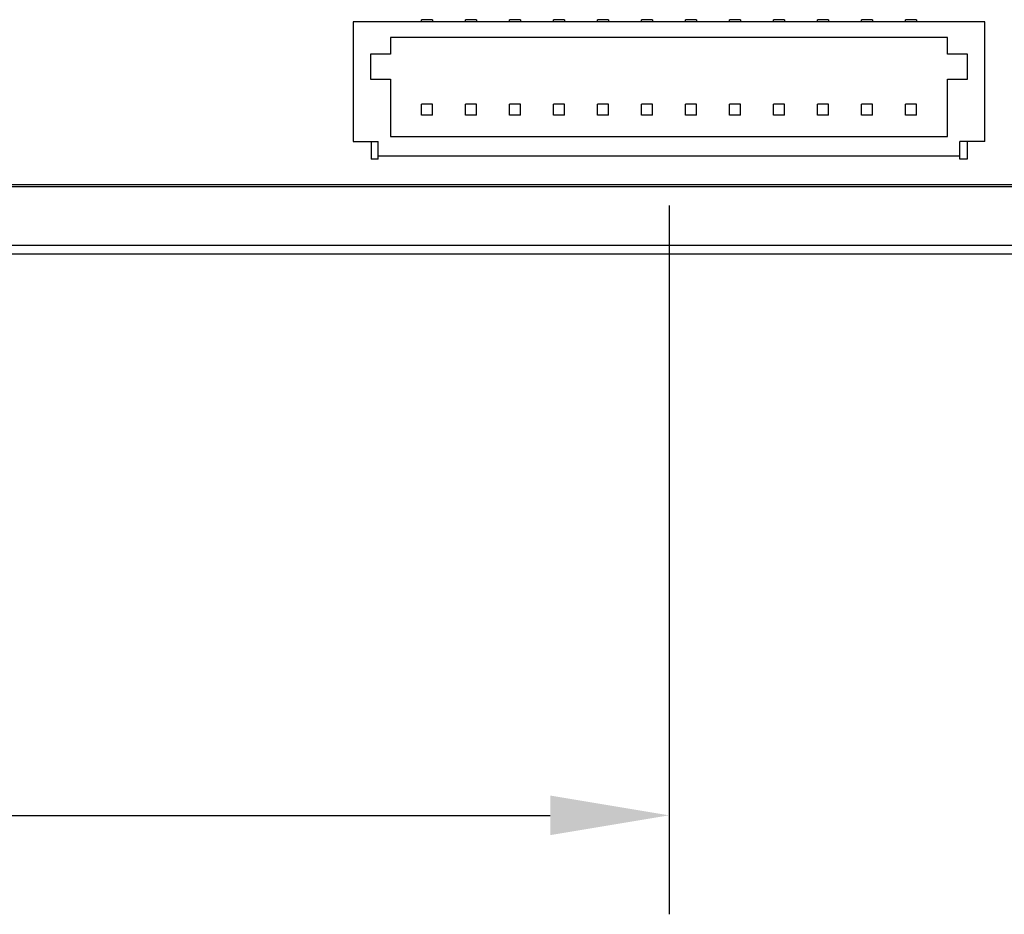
# Model space of a CAD drawing. Header units: millimetres. Extents: x 42 to 554, y 166 to 335.
# Tile 291 of 410: x 452 to 474, y 173 to 193. Entities that reach past the tile are written whole.
import ezdxf

# ---------------------------------------------------------------- set-up
doc = ezdxf.new("R2010")
doc.units = ezdxf.units.MM
doc.header["$LTSCALE"] = 30.734
doc.header["$PDMODE"] = 3
doc.header["$PDSIZE"] = 0.3125
doc.layers.get('0').update_dxf_attribs({"linetype": 'CONTINUOUS'})
doc.layers.get('Defpoints').update_dxf_attribs({"linetype": 'CONTINUOUS'})
doc.layers.add('Dim', color=6, linetype='CONTINUOUS', lineweight=13)
doc.styles.get("Standard").update_dxf_attribs({"font": 'txt', "width": 0.8})
doc.dimstyles.new('ISO-25_WS', dxfattribs={"dimscale": 1.8, "dimtxt": 2.5, "dimasz": 1.5, "dimexe": 1.25, "dimexo": 0.625, "dimtad": 1, "dimdsep": 46, "dimtxsty": 'Standard', "dimcen": 2.5, "dimadec": 0, "dimazin": 0, "dimtfac": 1, "dimtmove": 0, "dimatfit": 3, "dimfxl": 1, "dimtolj": 1, "dimtzin": 0, "dimarcsym": 0})

# ---------------------------------------------------------------- blocks, each defined once
blk = doc.blocks.new('*D37')
at = {"layer": 'Defpoints', "color": 0}
for p in [(389.419, 190.364), (466.419, 190.364), (466.419, 175.373)]:
    blk.add_point(p, dxfattribs=at)
at = {"layer": 'Dim', "color": 0, "lineweight": -2}
for p, q in [((389.419, 189.239), (389.419, 173.123)), ((466.419, 189.239), (466.419, 173.123)), ((392.119, 175.373), (463.719, 175.373))]:
    blk.add_line(p, q, dxfattribs=at)
at = {"layer": 'Dim', "color": 0}
for points in [[(392.119, 175.823), (392.119, 174.923), (389.419, 175.373)], [(463.719, 174.923), (463.719, 175.823), (466.419, 175.373)]]:
    blk.add_solid(points, dxfattribs=at)
at = {"layer": 'Dim', "color": 0, "insert": (427.919, 178.748), "char_height": 4.5, "attachment_point": 5}
blk.add_mtext('\\A1;77', dxfattribs=at)

msp = doc.modelspace()

# ---------------------------------------------------------------- linework, layer by layer
at = {"linetype": 'Continuous'}
for p, q in [((473.594, 193.414), (459.244, 193.414)), ((459.244, 193.414), (459.244, 190.689)), ((461.044, 193.46), (460.794, 193.46)), ((460.794, 193.414), (460.794, 193.46)), ((461.044, 193.46), (461.044, 193.414)), ((462.044, 193.46), (461.794, 193.46)), ((461.794, 193.414), (461.794, 193.46)), ((462.044, 193.46), (462.044, 193.414)), ((463.044, 193.46), (462.794, 193.46)), ((462.794, 193.414), (462.794, 193.46)), ((463.044, 193.46), (463.044, 193.414)), ((464.044, 193.46), (463.794, 193.46)), ((463.794, 193.414), (463.794, 193.46)), ((464.044, 193.46), (464.044, 193.414)), ((465.044, 193.46), (464.794, 193.46)), ((464.794, 193.414), (464.794, 193.46)), ((465.044, 193.46), (465.044, 193.414)), ((466.044, 193.46), (465.794, 193.46)), ((465.794, 193.414), (465.794, 193.46)), ((466.044, 193.46), (466.044, 193.414)), ((467.044, 193.46), (466.794, 193.46)), ((466.794, 193.414), (466.794, 193.46)), ((467.044, 193.46), (467.044, 193.414)), ((468.044, 193.46), (467.794, 193.46)), ((467.794, 193.414), (467.794, 193.46)), ((468.044, 193.46), (468.044, 193.414)), ((469.044, 193.46), (468.794, 193.46)), ((468.794, 193.414), (468.794, 193.46)), ((469.044, 193.46), (469.044, 193.414)), ((470.044, 193.46), (469.794, 193.46)), ((469.794, 193.414), (469.794, 193.46)), ((470.044, 193.46), (470.044, 193.414)), ((471.044, 193.46), (470.794, 193.46)), ((470.794, 193.414), (470.794, 193.46)), ((471.044, 193.46), (471.044, 193.414)), ((472.044, 193.46), (471.794, 193.46)), ((471.794, 193.414), (471.794, 193.46)), ((472.044, 193.46), (472.044, 193.414)), ((473.594, 190.689), (473.594, 193.414)), ((472.749, 193.051), (460.089, 193.051)), ((460.089, 193.051), (460.089, 192.676)), ((472.749, 192.676), (472.749, 193.051)), ((460.089, 192.676), (459.639, 192.676)), ((459.639, 192.676), (459.639, 192.109)), ((473.199, 192.676), (472.749, 192.676)), ((473.199, 192.109), (473.199, 192.676)), ((459.639, 192.109), (460.089, 192.109)), ((460.089, 192.109), (460.089, 190.802)), ((472.749, 192.109), (473.199, 192.109)), ((472.749, 190.802), (472.749, 192.109)), ((461.044, 191.539), (460.794, 191.539)), ((460.794, 191.289), (460.794, 191.539)), ((461.044, 191.289), (461.044, 191.539)), ((462.044, 191.539), (461.794, 191.539)), ((461.794, 191.289), (461.794, 191.539)), ((462.044, 191.289), (462.044, 191.539)), ((463.044, 191.539), (462.794, 191.539)), ((462.794, 191.289), (462.794, 191.539)), ((463.044, 191.289), (463.044, 191.539)), ((464.044, 191.539), (463.794, 191.539)), ((463.794, 191.289), (463.794, 191.539)), ((464.044, 191.289), (464.044, 191.539)), ((465.044, 191.539), (464.794, 191.539)), ((464.794, 191.289), (464.794, 191.539)), ((465.044, 191.289), (465.044, 191.539)), ((466.044, 191.539), (465.794, 191.539)), ((465.794, 191.289), (465.794, 191.539)), ((466.044, 191.289), (466.044, 191.539)), ((467.044, 191.539), (466.794, 191.539)), ((466.794, 191.289), (466.794, 191.539)), ((467.044, 191.289), (467.044, 191.539)), ((468.044, 191.539), (467.794, 191.539)), ((467.794, 191.289), (467.794, 191.539)), ((468.044, 191.289), (468.044, 191.539)), ((469.044, 191.539), (468.794, 191.539)), ((468.794, 191.289), (468.794, 191.539)), ((469.044, 191.289), (469.044, 191.539)), ((470.044, 191.539), (469.794, 191.539)), ((469.794, 191.289), (469.794, 191.539)), ((470.044, 191.289), (470.044, 191.539)), ((471.044, 191.539), (470.794, 191.539)), ((470.794, 191.289), (470.794, 191.539)), ((471.044, 191.289), (471.044, 191.539)), ((472.044, 191.539), (471.794, 191.539)), ((471.794, 191.289), (471.794, 191.539)), ((472.044, 191.289), (472.044, 191.539)), ((461.044, 191.289), (460.794, 191.289)), ((462.044, 191.289), (461.794, 191.289)), ((463.044, 191.289), (462.794, 191.289)), ((464.044, 191.289), (463.794, 191.289)), ((465.044, 191.289), (464.794, 191.289)), ((466.044, 191.289), (465.794, 191.289)), ((467.044, 191.289), (466.794, 191.289)), ((468.044, 191.289), (467.794, 191.289)), ((469.044, 191.289), (468.794, 191.289)), ((470.044, 191.289), (469.794, 191.289)), ((471.044, 191.289), (470.794, 191.289)), ((472.044, 191.289), (471.794, 191.289)), ((459.244, 190.689), (459.812, 190.689)), ((459.649, 190.689), (459.649, 190.289)), ((459.812, 190.289), (459.812, 190.689)), ((460.089, 190.802), (472.749, 190.802)), ((473.594, 190.689), (473.026, 190.689)), ((473.026, 190.289), (473.026, 190.689)), ((473.19, 190.689), (473.19, 190.289)), ((459.812, 190.289), (459.649, 190.289)), ((459.812, 190.364), (473.026, 190.364)), ((473.19, 190.289), (473.026, 190.289)), ((354.244, 189.706), (516.244, 189.714)), ((380.404, 189.664), (517.244, 189.664)), ((517.184, 188.329), (380.404, 188.329)), ((517.384, 188.129), (380.404, 188.129))]:
    msp.add_line(p, q, dxfattribs=at)

# ---------------------------------------------------------------- dimensions: what is measured, and where the dimension line sits
at = {"layer": 'Dim'}
dim = msp.add_linear_dim(base=(466.419, 175.373), p1=(389.419, 190.364), p2=(466.419, 190.364), dimstyle='ISO-25_WS', dxfattribs=at)
dim.commit()
dim.dimension.update_dxf_attribs({"geometry": '*D37', "text_midpoint": (427.919, 178.748)})

doc.saveas('drawing.dxf')
